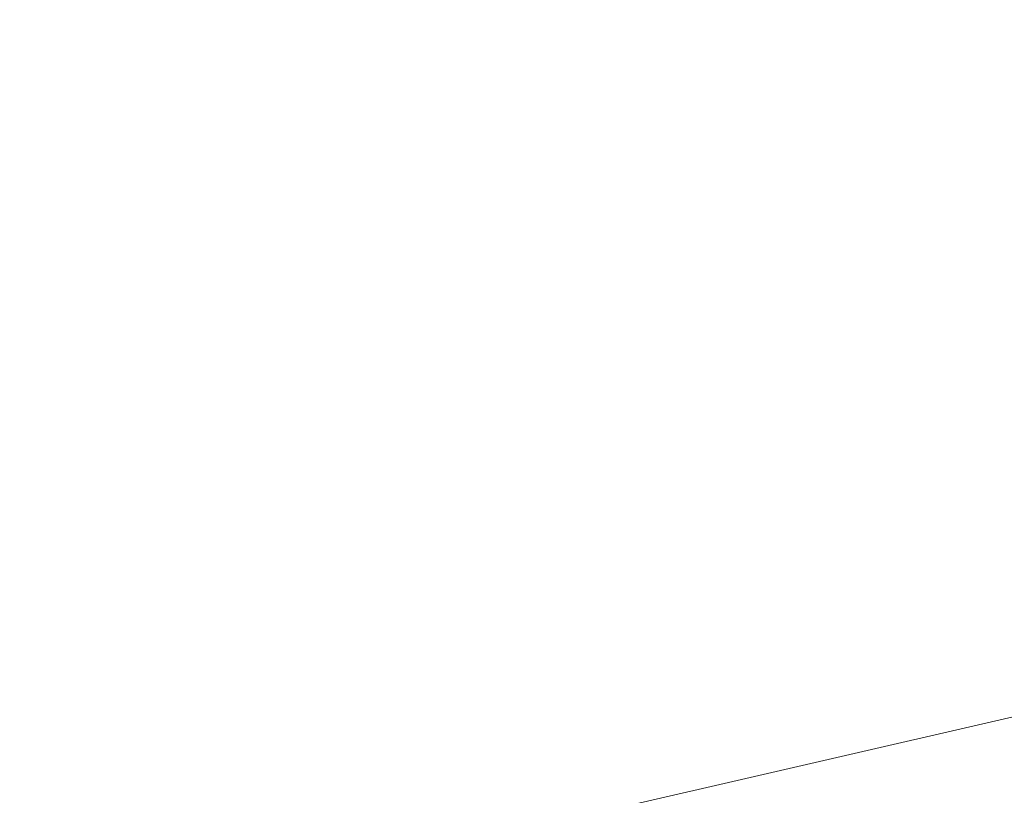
# Model space of a CAD drawing. Header units: millimetres. Extents: x -2233 to 61924, y -68080 to 6847.
# Tile 910 of 1056: x 28860 to 31688, y 2159 to 4387. Entities that reach past the tile are written whole.
import ezdxf

# ---------------------------------------------------------------- set-up
doc = ezdxf.new("R2010")
doc.units = ezdxf.units.MM
doc.layers.add('COTAS_P', color=1, linetype='Continuous', lineweight=0)
doc.dimstyles.new('R19_100', dxfattribs={"dimtxt": 250, "dimasz": 150, "dimexe": 150, "dimexo": 80, "dimgap": 100, "dimtad": 1, "dimtih": 1, "dimtoh": 1, "dimdsep": 46, "dimcen": 0.09, "dimadec": 0, "dimazin": 0, "dimtfac": 1, "dimtdec": 4, "dimtofl": 0, "dimtmove": 0, "dimatfit": 3, "dimfxl": 1, "dimtolj": 1, "dimtzin": 0, "dimarcsym": 0})

# ---------------------------------------------------------------- blocks, each defined once
blk = doc.blocks.new('DIM_R28_10')
at = {"layer": 'COTAS_P'}
for p, q in [((40359, 4377), (40202.7, 4387.2)), ((28860.4, 1727), (40359, 4377)), ((40359, 4377), (40223, 4299.5)), ((40561.1, 3500), (40359, 4377)), ((28860.4, 1727), (28996.5, 1804.5)), ((29062.5, 850), (28860.4, 1727)), ((28860.4, 1727), (29016.7, 1716.8))]:
    blk.add_line(p, q, dxfattribs=at)
blk.add_text('11800 P', height=250, rotation=12.978, dxfattribs=at).set_placement((34587.3, 3149.5))

msp = doc.modelspace()

# ---------------------------------------------------------------- dimensions: what is measured, and where the dimension line sits
at = {"layer": 'COTAS_P'}
dim = msp.add_aligned_dim(p1=(29062.547, 850), p2=(40561.134, 3500), distance=900, text='<> P', dimstyle='R19_100', dxfattribs=at)
dim.commit()
dim.dimension.update_dxf_attribs({"geometry": 'DIM_R28_10', "text_midpoint": (34609.722, 3052.011)})

doc.saveas('drawing.dxf')
